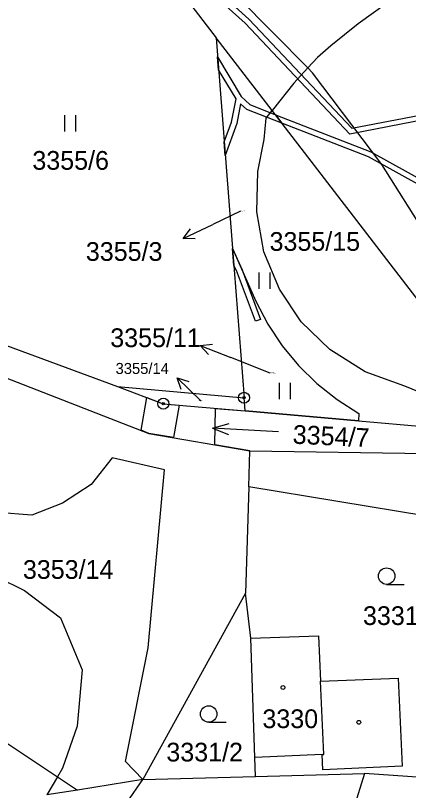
# Model space of a CAD drawing. Extents: x -755819 to -753140, y -1169796 to -1166000.
# Drawn here: x -754308.9 to -754273.2, y -1168719.7 to -1168649.4 of the extents above; entities that cross this region are included whole.
import ezdxf

# ---------------------------------------------------------------- set-up
doc = ezdxf.new("R2010")
doc.units = 0
for name, color, linetype in [('Vrstva 1', 7, 'Continuous'), ('Vrstva 16', 7, 'Continuous'), ('Vrstva 18', 7, 'Continuous'), ('Vrstva 19', 7, 'Continuous'), ('Vrstva 24', 7, 'Continuous'), ('Vrstva 25', 7, 'Continuous'), ('Vrstva 27', 7, 'Continuous'), ('Vrstva 4', 7, 'Continuous'), ('Vrstva 6', 7, 'Continuous'), ('Vrstva 62', 7, 'Continuous')]:
    doc.layers.add(name, color=color, linetype=linetype)

msp = doc.modelspace()

# ---------------------------------------------------------------- linework, layer by layer
at = {"layer": 'Vrstva 1'}
for p, q in [((-754294.14, -1168646.88), (-754290.67, -1168651.39)), ((-754275.2, -1168648.29), (-754277.78, -1168650.12)), ((-754277.78, -1168650.12), (-754280.26, -1168652.14)), ((-754290.67, -1168651.39), (-754289.18, -1168670.52)), ((-754285.58, -1168658), (-754290.67, -1168651.39)), ((-754280.26, -1168652.14), (-754281.46, -1168653.19)), ((-754281.46, -1168653.19), (-754282.34, -1168654.14)), ((-754282.34, -1168654.14), (-754283.62, -1168655.53)), ((-754283.62, -1168655.53), (-754285.58, -1168658)), ((-754286.13, -1168658.69), (-754285.58, -1168658)), ((-754272.24, -1168675.33), (-754285.58, -1168658)), ((-754286.3, -1168660.63), (-754286.13, -1168658.69)), ((-754286.87, -1168663.53), (-754286.3, -1168660.63)), ((-754286.98, -1168667.19), (-754286.87, -1168663.53)), ((-754286.32, -1168670.82), (-754286.98, -1168667.19)), ((-754289.18, -1168670.52), (-754287.05, -1168675.32)), ((-754289.18, -1168670.52), (-754288.13, -1168684.08)), ((-754284.91, -1168674.21), (-754286.32, -1168670.82)), ((-754282.96, -1168677.18), (-754284.91, -1168674.21)), ((-754287.05, -1168675.32), (-754285.96, -1168677.4)), ((-754318.9, -1168675.9), (-754299.63, -1168683.07)), ((-754285.96, -1168677.4), (-754284.67, -1168679.35)), ((-754280.35, -1168679.71), (-754282.96, -1168677.18)), ((-754319.19, -1168678.59), (-754296.77, -1168687.31)), ((-754284.67, -1168679.35), (-754283.18, -1168681.15)), ((-754277.13, -1168681.72), (-754280.35, -1168679.71)), ((-754283.18, -1168681.15), (-754281.51, -1168682.79)), ((-754273.53, -1168683.03), (-754277.13, -1168681.72)), ((-754299.63, -1168683.07), (-754288.13, -1168684.08)), ((-754299.63, -1168683.07), (-754295.46, -1168684.62)), ((-754281.51, -1168682.79), (-754279.67, -1168684.25)), ((-754270.22, -1168684.4), (-754273.53, -1168683.03)), ((-754295.46, -1168684.62), (-754288.04, -1168685.27)), ((-754288.04, -1168685.27), (-754288.13, -1168684.08)), ((-754279.67, -1168684.25), (-754277.7, -1168685.51)), ((-754277.75, -1168686.17), (-754288.04, -1168685.27)), ((-754277.7, -1168685.51), (-754277.75, -1168686.17)), ((-754277.75, -1168686.17), (-754269.58, -1168686.88)), ((-754296.77, -1168687.31), (-754287.61, -1168688.89)), ((-754287.7, -1168692.16), (-754287.61, -1168688.89)), ((-754287.7, -1168692.16), (-754288, -1168701.83)), ((-754266.04, -1168695.75), (-754287.7, -1168692.16)), ((-754288, -1168701.83), (-754297.31, -1168718.73)), ((-754287.51, -1168705.9), (-754281.36, -1168705.69)), ((-754281.36, -1168705.69), (-754281.18, -1168709.8)), ((-754287.14, -1168716.74), (-754287.51, -1168705.9)), ((-754281.18, -1168709.8), (-754274.13, -1168709.55)), ((-754274.13, -1168709.55), (-754273.77, -1168717.54)), ((-754281.05, -1168716.46), (-754287.14, -1168716.74)), ((-754287.08, -1168718.46), (-754287.14, -1168716.74)), ((-754280.99, -1168717.87), (-754281.05, -1168716.46)), ((-754273.77, -1168717.54), (-754280.99, -1168717.87)), ((-754287.08, -1168718.46), (-754277.2, -1168718.2)), ((-754277.2, -1168718.2), (-754281.96, -1168733.24)), ((-754272, -1168718.56), (-754277.2, -1168718.2)), ((-754297.31, -1168718.73), (-754303.25, -1168719.69)), ((-754298.74, -1168720.79), (-754297.31, -1168718.73)), ((-754297.31, -1168718.73), (-754287.08, -1168718.46)), ((-754303.25, -1168719.69), (-754306.03, -1168720.14))]:
    msp.add_line(p, q, dxfattribs=at)
at = {"layer": 'Vrstva 16'}
for p, q in [((-754288.46, -1168667.15), (-754290.96, -1168668.34)), ((-754293.67, -1168669.627), (-754290.96, -1168668.34)), ((-754292.107, -1168679.321), (-754289.32, -1168680.43)), ((-754285.76, -1168681.85), (-754289.32, -1168680.43)), ((-754294.208, -1168682.266), (-754292.05, -1168684.35)), ((-754292.03, -1168684.37), (-754292.05, -1168684.35))]:
    msp.add_line(p, q, dxfattribs=at)
for points in [[(-754292.552, -1168669.649), (-754293.67, -1168669.627), (-754292.981, -1168668.746)], [(-754291.363, -1168680.155), (-754292.107, -1168679.321), (-754290.993, -1168679.226)], [(-754293.836, -1168683.321), (-754294.208, -1168682.266), (-754293.142, -1168682.601)]]:
    msp.add_lwpolyline(points, dxfattribs=at)
at = {"layer": 'Vrstva 24'}
for centre, radius in [((-754288.13, -1168684.08), 0.5), ((-754295.46, -1168684.62), 0.5), ((-754295.46, -1168684.62), 0.1), ((-754288.13, -1168684.08), 0.1)]:
    msp.add_circle(centre, radius, dxfattribs=at)
at = {"layer": 'Vrstva 25'}
for p, q in [((-754304.41, -1168659.91), (-754304.41, -1168658.41)), ((-754303.41, -1168659.91), (-754303.41, -1168658.41)), ((-754286.77, -1168674.2), (-754286.77, -1168672.7)), ((-754285.77, -1168674.2), (-754285.77, -1168672.7)), ((-754284.91, -1168684.21), (-754284.91, -1168682.71)), ((-754283.91, -1168684.21), (-754283.91, -1168682.71)), ((-754275.19, -1168701.02), (-754273.59, -1168701.02)), ((-754291.34, -1168713.54), (-754289.74, -1168713.54))]:
    msp.add_line(p, q, dxfattribs=at)
for points in [[(-754291.006, -1168686.842), (-754289.482, -1168686.422)], [(-754285.014, -1168687.158), (-754291.006, -1168686.842), (-754289.534, -1168687.42)]]:
    msp.add_lwpolyline(points, dxfattribs=at)
for centre, radius in [((-754275.19, -1168700.27), 0.75), ((-754284.6, -1168710.38), 0.175), ((-754291.34, -1168712.79), 0.75), ((-754277.71, -1168713.54), 0.175)]:
    msp.add_circle(centre, radius, dxfattribs=at)
at = {"layer": 'Vrstva 27'}
for p, q in [((-754294.31, -1168643.75), (-754287.69, -1168649.7)), ((-754288.03, -1168650.06), (-754294.61, -1168644.15)), ((-754278.53, -1168660.15), (-754288.03, -1168650.06)), ((-754287.69, -1168649.7), (-754278.35, -1168659.61)), ((-754290.53, -1168653.14), (-754288.4, -1168656.74)), ((-754290.44, -1168654.31), (-754290.53, -1168653.14)), ((-754288.86, -1168656.95), (-754290.44, -1168654.31)), ((-754289.27, -1168659.05), (-754288.86, -1168656.95)), ((-754288.4, -1168656.74), (-754287.6, -1168657.47)), ((-754288.44, -1168657.39), (-754288.79, -1168659.19)), ((-754287.87, -1168657.91), (-754288.44, -1168657.39)), ((-754287.6, -1168657.47), (-754285.29, -1168658.38)), ((-754278.35, -1168659.61), (-754267.43, -1168657.49)), ((-754284.7, -1168659.14), (-754287.87, -1168657.91)), ((-754285.29, -1168658.38), (-754276.63, -1168661.75)), ((-754285.29, -1168658.38), (-754284.7, -1168659.14)), ((-754284.7, -1168659.14), (-754285.29, -1168658.38)), ((-754267.17, -1168657.92), (-754278.53, -1168660.15)), ((-754289.93, -1168660.83), (-754289.27, -1168659.05)), ((-754288.79, -1168659.19), (-754289.84, -1168662.08)), ((-754276.85, -1168662.21), (-754284.7, -1168659.14)), ((-754289.84, -1168662.08), (-754289.93, -1168660.83)), ((-754276.63, -1168661.75), (-754259.95, -1168671.03)), ((-754259.53, -1168671.83), (-754276.85, -1168662.21)), ((-754289.18, -1168670.52), (-754288.31, -1168672.48)), ((-754289.06, -1168672.07), (-754289.18, -1168670.52)), ((-754288.83, -1168672.52), (-754289.06, -1168672.07)), ((-754287.1, -1168677.13), (-754288.83, -1168672.52)), ((-754288.31, -1168672.48), (-754286.63, -1168676.96)), ((-754286.63, -1168676.96), (-754287.1, -1168677.13)), ((-754297.48, -1168687.03), (-754296.95, -1168684.06)), ((-754296.95, -1168684.06), (-754295.46, -1168684.62)), ((-754295.46, -1168684.62), (-754294.02, -1168684.75)), ((-754294.02, -1168684.75), (-754294.54, -1168687.69)), ((-754290.78, -1168688.34), (-754290.71, -1168685.04)), ((-754290.71, -1168685.04), (-754288.04, -1168685.27)), ((-754288.04, -1168685.27), (-754277.75, -1168686.17)), ((-754277.75, -1168686.17), (-754269.58, -1168686.88)), ((-754296.77, -1168687.31), (-754297.48, -1168687.03)), ((-754294.54, -1168687.69), (-754296.77, -1168687.31)), ((-754287.61, -1168688.89), (-754290.78, -1168688.34)), ((-754287.7, -1168692.16), (-754287.61, -1168688.89)), ((-754266.04, -1168695.75), (-754287.7, -1168692.16))]:
    msp.add_line(p, q, dxfattribs=at)
at = {"layer": 'Vrstva 4'}
for p, q in [((-754282.34, -1168654.14), (-754290.22, -1168646.16)), ((-754281.91, -1168654.58), (-754282.34, -1168654.14)), ((-754275.61, -1168662.9), (-754281.91, -1168654.58)), ((-754269.72, -1168672.3), (-754275.61, -1168662.9)), ((-754300.11, -1168689.54), (-754302.01, -1168691.94)), ((-754295.35, -1168690.62), (-754300.11, -1168689.54)), ((-754287.61, -1168688.89), (-754268.04, -1168689.19)), ((-754296.82, -1168706.78), (-754295.35, -1168690.62)), ((-754302.01, -1168691.94), (-754304.62, -1168693.66)), ((-754304.62, -1168693.66), (-754307.4, -1168694.75)), ((-754307.4, -1168694.75), (-754311.47, -1168694.43)), ((-754320.96, -1168695.25), (-754308.06, -1168701.59)), ((-754308.06, -1168701.59), (-754304.8, -1168704.05)), ((-754304.8, -1168704.05), (-754302.82, -1168708.77)), ((-754298.89, -1168717.09), (-754296.82, -1168706.78)), ((-754302.82, -1168708.77), (-754303.29, -1168713.89)), ((-754280.89, -1168716.47), (-754281.18, -1168709.8)), ((-754303.29, -1168713.89), (-754304.6, -1168717.7)), ((-754281.05, -1168716.46), (-754280.89, -1168716.47)), ((-754304.6, -1168717.7), (-754305.06, -1168718.49)), ((-754298.89, -1168717.09), (-754297.31, -1168718.73)), ((-754305.06, -1168718.49), (-754306.03, -1168720.14))]:
    msp.add_line(p, q, dxfattribs=at)
at = {"layer": 'Vrstva 6'}
for p, q in [((-754287.51, -1168705.9), (-754288, -1168701.83)), ((-754310.97, -1168714.57), (-754305.06, -1168718.49)), ((-754305.06, -1168718.49), (-754303.25, -1168719.69))]:
    msp.add_line(p, q, dxfattribs=at)

# ---------------------------------------------------------------- texts
at = {"layer": 'Vrstva 16'}
for s, p in [('3355/3', (-754302.489, -1168671.65)), ('3355/11', (-754300.274, -1168679.48))]:
    msp.add_text(s, height=1.7, dxfattribs=at).set_placement(p)
at = {"layer": 'Vrstva 18'}
for s, height, p in [('3355/6', 1.7, (-754307.343, -1168663.38)), ('3355/3', 0.1, (-754288.446, -1168667.15)), ('3355/15', 1.7, (-754285.816, -1168670.74)), ('3355/11', 0.1, (-754285.746, -1168681.85)), ('3355/14', 0.1, (-754292.308, -1168684.37)), ('3353/14', 1.7, (-754308.203, -1168700.52)), ('3331/1', 1.7, (-754277.333, -1168704.71)), ('3331/2', 1.7, (-754295.183, -1168717.1))]:
    msp.add_text(s, height=height, dxfattribs=at).set_placement(p)
msp.add_text('3354/7', height=1.7, rotation=357.29648, dxfattribs=at).set_placement((-754283.743, -1168688.241))
at = {"layer": 'Vrstva 19'}
msp.add_text('3330', height=1.7, dxfattribs=at).set_placement((-754286.463, -1168714.07))
at = {"layer": 'Vrstva 62'}
msp.add_text('3355/14', height=1, dxfattribs=at).set_placement((-754299.788, -1168681.92))

doc.saveas('drawing.dxf')
